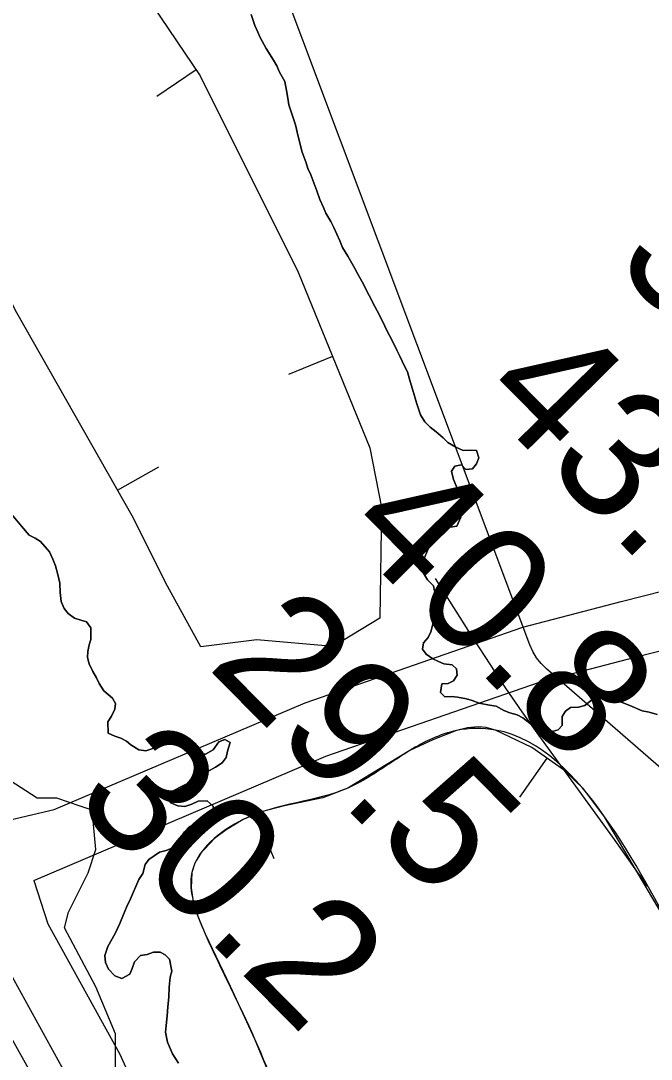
# Model space of a CAD drawing. Extents: x 3187622 to 3225504, y 800805 to 826213.
# Drawn here: x 3198524 to 3198855, y 816059 to 816603 of the extents above; entities that cross this region are included whole.
import ezdxf

# ---------------------------------------------------------------- set-up
doc = ezdxf.new("R2010")
doc.units = 0
for name, color, linetype in [('V-BORW-LINE', 7, 'Continuous'), ('V-LEVE-TOET', 7, 'Continuous'), ('V-RIVR-RANG', 7, 'Continuous'), ('V-ROAD-CNTR', 7, 'Continuous'), ('V-SITE-VEGE', 7, 'Continuous'), ('V-SURV-IDEN', 7, 'Continuous'), ('V-TOPO-MAJR', 7, 'Continuous'), ('V-TOPO-MINR', 7, 'Continuous'), ('V-TOPO-SHOR', 7, 'Continuous')]:
    doc.layers.add(name, color=color, linetype=linetype)

msp = doc.modelspace()

# ---------------------------------------------------------------- linework, layer by layer
at = {"layer": 'V-BORW-LINE'}
for p, q in [((3198616.45, 816577.59), (3198595.74, 816563.57)), ((3198687.97, 816427.28), (3198664.82, 816417.84)), ((3198575.14, 816357.08), (3198596.89, 816369.42)), ((3198691.45, 816277.07), (3198678.44, 816298.42)), ((3198800.28, 816216.65), (3198785.95, 816196.16)), ((3198647.65, 816187.17), (3198657.21, 816164.07))]:
    msp.add_line(p, q, dxfattribs=at)
for points in [[(3198568.83, 816647.94), (3198618.56, 816574.47), (3198669.97, 816471.47), (3198707.47, 816379.41), (3198713.69, 816347.99), (3198712.72, 816290.03), (3198688.24, 816275.12), (3198648.17, 816278.67), (3198618.81, 816274.96), (3198601.36, 816306.78), (3198582.78, 816343.62), (3198522.37, 816450.14), (3198492.95, 816507.69), (3198455.69, 816583.1), (3198438.62, 816628.78)], [(3198871.02, 816117.39), (3198850.86, 816151.64), (3198830.62, 816185.94), (3198819.62, 816200.56), (3198809.61, 816210.12), (3198792.42, 816222.15), (3198773.46, 816231.35), (3198768.43, 816232.72), (3198764.51, 816233.06), (3198758.62, 816232.59), (3198753, 816231.12), (3198740.55, 816226.32), (3198728.41, 816220.59), (3198712.09, 816210.74), (3198695.92, 816200.93), (3198682.79, 816195.91), (3198661.8, 816191.42), (3198651.27, 816188.67), (3198641.03, 816184.43), (3198632.13, 816179.13), (3198625.94, 816174.42), (3198618.41, 816166.22), (3198615.79, 816161.61), (3198614.18, 816156.67), (3198613.72, 816148.71), (3198614.65, 816142.54), (3198617.45, 816133.32), (3198621.14, 816124.54), (3198634.3, 816097.06), (3198647.08, 816069.43), (3198658.9, 816040.73)]]:
    msp.add_lwpolyline(points, dxfattribs=at)
msp.add_spline([(3198902.62, 815601.32), (3198853.16, 815707.39), (3198806.37, 815775.67), (3198739.46, 815849.95), (3198702.19, 815946.17), (3198670.88, 816012.08), (3198647.08, 816069.43), (3198621.14, 816124.54), (3198614.18, 816156.67), (3198641.03, 816184.43), (3198695.92, 816200.93), (3198728.41, 816220.59), (3198753, 816231.12), (3198773.46, 816231.35), (3198830.62, 816185.94), (3198871.02, 816117.39), (3198969.94, 815953.32), (3199041.15, 815812.01), (3199114.59, 815686.73), (3199191.89, 815575.53), (3199287.18, 815471.6), (3199384.63, 815294.6), (3199420.63, 815172.88), (3199443.12, 815091.49), (3199435.02, 815031.34), (3199416.55, 815018.37), (3199342.94, 814990.01), (3199293.65, 814994.12), (3199270.65, 815016.77), (3199218.23, 815108.69), (3199132.6, 815250.26), (3199082.28, 815352.32), (3199001.75, 815473.94), (3198902.62, 815601.32)], degree=3, dxfattribs=at)
at = {"layer": 'V-LEVE-TOET'}
msp.add_lwpolyline([(3198717.68, 815720.99), (3198659.66, 815821.73), (3198585.77, 815951.06), (3198513.2, 816080.85), (3198472.1, 816165.83), (3198467.27, 816176.98), (3198465.04, 816187.42), (3198464.53, 816194.91), (3198462.16, 816206.49), (3198456.58, 816220.74), (3198441.8, 816254.83), (3198393.14, 816352.3), (3198335.01, 816489.62), (3198279.48, 816618.59)], dxfattribs=at)
at = {"layer": 'V-ROAD-CNTR'}
for points in [[(3198359.76, 816288.57), (3198402.46, 816262.08), (3198463.49, 816227.45), (3198512.81, 816182.84), (3198541.94, 816189.63), (3198673.58, 816245.61), (3198787.68, 816285.29), (3198839.23, 816298.72), (3198918.53, 816318.9), (3198985.29, 816367.38), (3199193.82, 816467.19), (3199271.67, 816509.46), (3199330.76, 816546.33), (3199355.05, 816566.28)], [(3198531.36, 816152.54), (3198684.39, 816217.61), (3198796.4, 816256.56), (3198846.71, 816269.67), (3198931.5, 816291.25), (3199000.71, 816341.5), (3199207.46, 816440.46), (3199286.78, 816483.53), (3199348.29, 816521.91), (3199376.74, 816545.27)], [(3198499.14, 816154.76), (3198511.01, 816117.82), (3198549.58, 816048.05), (3198634.31, 815858.24), (3198700.68, 815724.96), (3198827.77, 815509.22), (3198903.64, 815403.38), (3199036.5, 815189.45), (3199132.17, 815033.92), (3199184.52, 814975.64), (3199221.62, 814921.72)], [(3198531.36, 816152.54), (3198538.68, 816129.78), (3198576.45, 816061.44), (3198661.45, 815871.04), (3198727.07, 815739.27), (3198852.94, 815525.6), (3198928.6, 815420.05), (3199062.02, 815205.23), (3199156.3, 815051.95), (3199208.13, 814994.24), (3199244.58, 814941.28), (3199267.51, 814905.96)]]:
    msp.add_lwpolyline(points, dxfattribs=at)
at = {"layer": 'V-SITE-VEGE'}
for p, q in [((3198647.17, 816600.81), (3198645.17, 816606.54)), ((3198648.73, 816597.37), (3198647.17, 816600.81)), ((3198649.97, 816594.42), (3198648.73, 816597.37)), ((3198653.11, 816588.67), (3198649.97, 816594.42)), ((3198656.9, 816582.58), (3198653.11, 816588.67)), ((3198658.63, 816579.62), (3198656.9, 816582.58)), ((3198660.19, 816576.34), (3198658.63, 816579.62)), ((3198662.86, 816571.42), (3198660.19, 816576.34)), ((3198663.74, 816566.69), (3198662.86, 816571.42)), ((3198664.48, 816562.77), (3198663.74, 816566.69)), ((3198665.06, 816559.19), (3198664.48, 816562.77)), ((3198667.52, 816551.83), (3198665.06, 816559.19)), ((3198668.43, 816548.72), (3198667.52, 816551.83)), ((3198669.94, 816542.51), (3198668.43, 816548.72)), ((3198672.05, 816534.35), (3198669.94, 816542.51)), ((3198674.06, 816528.78), (3198672.05, 816534.35)), ((3198674.98, 816525.84), (3198674.06, 816528.78)), ((3198676.54, 816522.56), (3198674.98, 816525.84)), ((3198679.62, 816514.05), (3198676.54, 816522.56)), ((3198681.33, 816509.63), (3198679.62, 816514.05)), ((3198683.19, 816505.37), (3198681.33, 816509.63)), ((3198684.44, 816502.42), (3198683.19, 816505.37)), ((3198686.95, 816497.98), (3198684.44, 816502.42)), ((3198688.52, 816494.86), (3198686.95, 816497.98)), ((3198691.79, 816487.81), (3198688.52, 816494.86)), ((3198693.19, 816484.37), (3198691.79, 816487.81)), ((3198696.03, 816479.93), (3198693.19, 816484.37)), ((3198699.48, 816473.69), (3198696.03, 816479.93)), ((3198701.05, 816470.73), (3198699.48, 816473.69)), ((3198703.4, 816466.3), (3198701.05, 816470.73)), ((3198707.17, 816459.23), (3198703.4, 816466.3)), ((3198710.15, 816453.49), (3198707.17, 816459.23)), ((3198712.5, 816448.89), (3198710.15, 816453.49)), ((3198715.31, 816443.15), (3198712.5, 816448.89)), ((3198716.72, 816440.2), (3198715.31, 816443.15)), ((3198718.91, 816436.26), (3198716.72, 816440.2)), ((3198721.57, 816430.52), (3198718.91, 816436.26)), ((3198723.29, 816427.39), (3198721.57, 816430.52)), ((3198725.63, 816422.15), (3198723.29, 816427.39)), ((3198727.2, 816419.19), (3198725.63, 816422.15)), ((3198728.26, 816415.27), (3198727.2, 816419.19)), ((3198729.18, 816412.33), (3198728.26, 816415.27)), ((3198730.85, 816406.61), (3198729.18, 816412.33)), ((3198731.92, 816403.01), (3198730.85, 816406.61)), ((3198734.08, 816396.63), (3198731.92, 816403.01)), ((3198736.28, 816393.02), (3198734.08, 816396.63)), ((3198739.15, 816390.2), (3198736.28, 816393.02)), ((3198742.35, 816387.7), (3198739.15, 816390.2)), ((3198745.87, 816384.54), (3198742.35, 816387.7)), ((3198748.42, 816382.22), (3198745.87, 816384.54)), ((3198752.6, 816379.7), (3198748.42, 816382.22)), ((3198756.47, 816378), (3198752.6, 816379.7)), ((3198760.21, 816378.09), (3198756.47, 816378)), ((3198763.46, 816378.03), (3198760.21, 816378.09)), ((3198764.68, 816374.1), (3198763.46, 816378.03)), ((3198752.08, 816369.79), (3198755.51, 816370.38)), ((3198755.51, 816370.38), (3198757.9, 816367.9)), ((3198761.32, 816368.32), (3198763.48, 816370.88)), ((3198763.48, 816370.88), (3198764.68, 816374.1)), ((3198750.24, 816367.07), (3198752.08, 816369.79)), ((3198751.3, 816362.66), (3198750.24, 816367.07)), ((3198757.9, 816367.9), (3198761.32, 816368.32)), ((3198752.7, 816359.38), (3198751.3, 816362.66)), ((3198754.89, 816355.11), (3198752.7, 816359.38)), ((3198756.22, 816348.43), (3198754.89, 816355.11)), ((3198755.14, 816342.92), (3198756.22, 816348.43)), ((3198746.25, 816336.75), (3198749.68, 816337.83)), ((3198749.68, 816337.83), (3198753.1, 816338.25)), ((3198753.1, 816338.25), (3198755.14, 816342.92)), ((3198740.3, 816331.83), (3198742.14, 816334.56)), ((3198742.14, 816334.56), (3198746.25, 816336.75)), ((3198738.25, 816326.67), (3198740.3, 816331.83)), ((3198735.69, 816320.38), (3198738.25, 816326.67)), ((3198735.3, 816317.3), (3198735.69, 816320.38)), ((3198735.56, 816313.56), (3198735.3, 816317.3)), ((3198737.77, 816310.1), (3198735.56, 816313.56)), ((3198740.96, 816306.95), (3198737.77, 816310.1)), ((3198741.84, 816301.9), (3198740.96, 816306.95)), ((3198742.1, 816298.64), (3198741.84, 816301.9)), ((3198740.98, 816291.35), (3198741.55, 816295.4)), ((3198741.55, 816295.4), (3198742.1, 816298.64)), ((3198740.57, 816286.97), (3198740.98, 816291.35)), ((3198739.52, 816282.93), (3198740.57, 816286.97)), ((3198735.67, 816277.15), (3198738, 816279.87)), ((3198738, 816279.87), (3198739.52, 816282.93)), ((3198735.12, 816273.75), (3198735.67, 816277.15)), ((3198737.01, 816271.11), (3198735.12, 816273.75)), ((3198740.54, 816268.77), (3198737.01, 816271.11)), ((3198743.44, 816267.25), (3198740.54, 816268.77)), ((3198746.34, 816266.06), (3198743.44, 816267.25)), ((3198750.72, 816265.65), (3198746.34, 816266.06)), ((3198752.96, 816263.49), (3198750.72, 816265.65)), ((3198753.21, 816260.08), (3198752.96, 816263.49)), ((3198748.58, 816255.78), (3198751.37, 816257.19)), ((3198751.37, 816257.19), (3198753.21, 816260.08)), ((3198744.59, 816250.98), (3198745.17, 816255.52)), ((3198746.82, 816248.82), (3198744.59, 816250.98)), ((3198745.17, 816255.52), (3198748.58, 816255.78)), ((3198750.4, 816248.91), (3198746.82, 816248.82)), ((3198753.48, 816248.69), (3198750.4, 816248.91)), ((3198758.18, 816247.79), (3198753.48, 816248.69)), ((3198761.09, 816246.92), (3198758.18, 816247.79)), ((3198764.8, 816245.39), (3198761.09, 816246.92)), ((3198770.3, 816244.47), (3198764.8, 816245.39)), ((3198823.82, 816247.17), (3198820.19, 816244.32)), ((3198828.4, 816248.71), (3198823.82, 816247.17)), ((3198831.49, 816248.32), (3198828.4, 816248.71)), ((3198834.56, 816247.45), (3198831.49, 816248.32)), ((3198839.89, 816245.89), (3198834.56, 816247.45)), ((3198843.92, 816244.18), (3198839.89, 816245.89)), ((3198773.71, 816243.91), (3198770.3, 816244.47)), ((3198777.72, 816241.56), (3198773.71, 816243.91)), ((3198780.95, 816240.36), (3198777.72, 816241.56)), ((3198784.67, 816239.31), (3198780.95, 816240.36)), ((3198810.06, 816241.26), (3198808.38, 816238.53)), ((3198812.7, 816243.16), (3198810.06, 816241.26)), ((3198816.93, 816243.4), (3198812.7, 816243.16)), ((3198820.19, 816244.32), (3198816.93, 816243.4)), ((3198850.37, 816241.46), (3198843.92, 816244.18)), ((3198853.93, 816240.74), (3198850.37, 816241.46)), ((3198858.13, 816239.52), (3198853.93, 816240.74)), ((3198787.73, 816237.79), (3198784.67, 816239.31)), ((3198790.13, 816235.8), (3198787.73, 816237.79)), ((3198792.52, 816233.8), (3198790.13, 816235.8)), ((3198808.38, 816238.53), (3198808.29, 816233.82)), ((3198794.92, 816231.48), (3198792.52, 816233.8)), ((3198798.63, 816230.27), (3198794.92, 816231.48)), ((3198802.54, 816230.52), (3198798.63, 816230.27)), ((3198806.29, 816231.42), (3198802.54, 816230.52)), ((3198808.29, 816233.82), (3198806.29, 816231.42))]:
    msp.add_line(p, q, dxfattribs=at)
for points in [[(3198516.98, 816347.68), (3198524.76, 816338.27), (3198528.9, 816333.64), (3198531.95, 816331.96), (3198534.85, 816330.27), (3198539.45, 816324.82), (3198541.33, 816320.89), (3198542.56, 816317.45), (3198543.94, 816312.87), (3198544.98, 816308.3)], [(3198544.98, 816308.3), (3198545.06, 816303.42), (3198545.61, 816298.7), (3198547.17, 816295.09), (3198549.23, 816292.45), (3198552.6, 816289.95), (3198555.99, 816289.07), (3198558.9, 816288.04), (3198561.11, 816284.91), (3198561.16, 816278.9), (3198560.29, 816275.99), (3198559.57, 816272.59), (3198559.35, 816269.34), (3198560.26, 816266.08), (3198562.3, 816262.14), (3198564.18, 816258.69), (3198565.59, 816255.73), (3198567.95, 816251.95), (3198572.59, 816248.12), (3198574.16, 816245.33), (3198573.78, 816242.25), (3198572.08, 816238.71), (3198570.07, 816235.66), (3198570.28, 816229.8), (3198573.83, 816228.11), (3198576.9, 816227.08), (3198579.79, 816225.56), (3198582.19, 816223.56), (3198586.37, 816221.04), (3198590.09, 816220.48), (3198594.68, 816222.02), (3198599.58, 816223.55), (3198603.82, 816224.12), (3198607.22, 816223.4), (3198610.28, 816222.21), (3198614.14, 816219.85), (3198618.18, 816218.8), (3198621.27, 816218.74), (3198625.37, 816220.94), (3198628.38, 816225.27), (3198631.49, 816226.35), (3198634.22, 816224.83), (3198632.83, 816220.31), (3198632.12, 816216.91), (3198630.11, 816214.18), (3198626.5, 816211.98), (3198622.22, 816209.46), (3198618.29, 816207.75), (3198615.49, 816205.69), (3198612.85, 816203.79), (3198610.06, 816202.54), (3198603.66, 816199.09), (3198601.16, 816195.89), (3198603.06, 816193.25), (3198606.76, 816191.56), (3198610.5, 816191.32), (3198614.1, 816192.55), (3198617.38, 816194.11), (3198622.25, 816194.18), (3198625.29, 816191.52), (3198625.85, 816187.12), (3198623.7, 816184.89), (3198620.1, 816183.5), (3198616.83, 816182.59), (3198612.73, 816180.71), (3198610.24, 816178), (3198608.4, 816175.28), (3198607.19, 816171.72), (3198603.57, 816169.52), (3198600.62, 816168.27), (3198597.2, 816167.36), (3198594.4, 816165.47), (3198591.59, 816163.41), (3198589.59, 816160.85), (3198588.37, 816156.16), (3198586.35, 816152.95), (3198581.93, 816142.79), (3198580.06, 816138.77), (3198578.36, 816134.73), (3198576.32, 816129.9), (3198573.94, 816124.74), (3198570.07, 816117.83), (3198568.52, 816113.15), (3198568.78, 816109.57), (3198570.5, 816105.96), (3198573.68, 816102.48), (3198577.39, 816101.11), (3198581.66, 816103.31), (3198582.85, 816106.37), (3198584.06, 816109.76), (3198587.21, 816113.11), (3198590.79, 816113.7), (3198594.07, 816114.93), (3198597.48, 816114.86), (3198600.22, 816113.51), (3198602.45, 816111.19), (3198603.63, 816104.99), (3198602.75, 816101.76), (3198602.17, 816096.57), (3198602.06, 816091.38), (3198601.64, 816086.18)], [(3198574.09, 816024.1), (3198574.14, 816072.02), (3198563.85, 816096.73), (3198547.38, 816127.62), (3198549.44, 816135.86), (3198559.73, 816156.45), (3198563.85, 816168.81), (3198561.79, 816189.4), (3198555.61, 816191.46), (3198543.27, 816195.58), (3198532.97, 816195.58), (3198504.16, 816214.11)], [(3198601.64, 816086.18), (3198601.22, 816081.48), (3198600.64, 816076.45), (3198600.41, 816072.88), (3198601.44, 816067.66), (3198603.93, 816061.6), (3198607.08, 816056.66)]]:
    msp.add_lwpolyline(points, dxfattribs=at)
at = {"layer": 'V-TOPO-MAJR'}
msp.add_lwpolyline([(3198853.22, 816149.34), (3198852.92, 816149.77), (3198834.86, 816175.17), (3198796.08, 816228.73), (3198787.39, 816240.97), (3198778.86, 816253.33), (3198770.56, 816265.85), (3198762.43, 816278.47), (3198742, 816310.85)], dxfattribs=at)
at = {"layer": 'V-TOPO-MINR'}
msp.add_lwpolyline([(3198912.21, 816166.13), (3198800.14, 816263.46), (3198797.4, 816266.23), (3198794.97, 816269.21), (3198793.02, 816272.53), (3198791.38, 816276.06), (3198652.63, 816645.84)], dxfattribs=at)
at = {"layer": 'V-TOPO-SHOR'}
for points in [[(3198645.17, 816606.54), (3198647.17, 816600.81), (3198648.73, 816597.37), (3198649.97, 816594.42), (3198653.11, 816588.67), (3198656.9, 816582.58), (3198658.63, 816579.62), (3198660.19, 816576.34), (3198662.86, 816571.42), (3198663.74, 816566.69), (3198664.48, 816562.77), (3198665.06, 816559.19), (3198667.52, 816551.83), (3198668.43, 816548.72), (3198669.94, 816542.51), (3198672.05, 816534.35), (3198674.06, 816528.78), (3198674.98, 816525.84), (3198676.54, 816522.56), (3198679.62, 816514.05), (3198681.33, 816509.63), (3198683.19, 816505.37), (3198684.44, 816502.42), (3198686.95, 816497.98), (3198688.52, 816494.86), (3198691.79, 816487.81), (3198693.19, 816484.37), (3198696.03, 816479.93), (3198699.48, 816473.69), (3198701.05, 816470.73), (3198703.4, 816466.3), (3198707.17, 816459.23), (3198710.15, 816453.49), (3198712.5, 816448.89), (3198715.31, 816443.15), (3198716.72, 816440.2), (3198718.91, 816436.26), (3198721.57, 816430.52), (3198723.29, 816427.39), (3198725.63, 816422.15), (3198727.2, 816419.19), (3198728.26, 816415.27), (3198729.18, 816412.33), (3198730.85, 816406.61), (3198731.92, 816403.01), (3198734.08, 816396.63), (3198736.28, 816393.02), (3198739.15, 816390.2), (3198742.35, 816387.7), (3198745.87, 816384.54), (3198748.42, 816382.22), (3198752.6, 816379.7), (3198756.47, 816378), (3198760.21, 816378.09), (3198763.46, 816378.03), (3198764.68, 816374.1), (3198763.48, 816370.88), (3198761.32, 816368.32), (3198757.9, 816367.9), (3198755.51, 816370.38), (3198752.08, 816369.79), (3198750.24, 816367.07), (3198751.3, 816362.66), (3198752.7, 816359.38), (3198754.89, 816355.11), (3198756.22, 816348.43), (3198755.14, 816342.92), (3198753.1, 816338.25)], [(3198573.83, 816228.11), (3198570.28, 816229.8), (3198570.07, 816235.66), (3198572.08, 816238.71), (3198573.78, 816242.25), (3198574.16, 816245.33), (3198572.59, 816248.12), (3198567.95, 816251.95), (3198565.59, 816255.73), (3198564.18, 816258.69), (3198562.3, 816262.14), (3198560.26, 816266.08), (3198559.35, 816269.34), (3198559.57, 816272.59), (3198560.29, 816275.99), (3198561.16, 816278.9), (3198561.11, 816284.91), (3198558.9, 816288.04), (3198555.99, 816289.07), (3198552.6, 816289.95), (3198549.23, 816292.45), (3198547.17, 816295.09), (3198545.61, 816298.7), (3198545.06, 816303.42), (3198544.98, 816308.3), (3198543.94, 816312.87), (3198542.56, 816317.45), (3198541.33, 816320.89), (3198539.45, 816324.82), (3198534.85, 816330.27), (3198531.95, 816331.96), (3198528.9, 816333.64), (3198524.76, 816338.27), (3198516.98, 816347.68)], [(3198753.1, 816338.25), (3198749.68, 816337.83), (3198746.25, 816336.75), (3198742.14, 816334.56), (3198740.3, 816331.83), (3198738.25, 816326.67), (3198735.69, 816320.38), (3198735.31, 816317.3), (3198735.56, 816313.56), (3198737.77, 816310.1), (3198740.96, 816306.95), (3198741.83, 816301.9), (3198742.1, 816298.64), (3198741.55, 816295.4), (3198740.98, 816291.35), (3198740.57, 816286.97), (3198739.52, 816282.93), (3198738, 816279.87), (3198735.67, 816277.15), (3198735.12, 816273.75), (3198737.01, 816271.11), (3198740.54, 816268.77), (3198743.44, 816267.25), (3198746.34, 816266.06), (3198750.72, 816265.65), (3198752.96, 816263.49), (3198753.21, 816260.08), (3198751.37, 816257.19), (3198748.58, 816255.78), (3198745.17, 816255.52), (3198744.59, 816250.98), (3198746.82, 816248.82), (3198750.4, 816248.91), (3198753.48, 816248.69), (3198758.18, 816247.79), (3198761.09, 816246.92), (3198764.8, 816245.39), (3198770.3, 816244.47), (3198773.71, 816243.91), (3198777.72, 816241.56), (3198780.95, 816240.36), (3198784.67, 816239.31), (3198787.73, 816237.79), (3198790.13, 816235.8), (3198792.52, 816233.8), (3198794.92, 816231.48), (3198798.63, 816230.27), (3198802.54, 816230.52), (3198806.29, 816231.42), (3198808.29, 816233.82), (3198808.38, 816238.53), (3198810.06, 816241.26), (3198812.7, 816243.16), (3198816.93, 816243.4), (3198820.19, 816244.32), (3198823.82, 816247.17), (3198828.4, 816248.71), (3198831.49, 816248.32), (3198834.56, 816247.45), (3198839.89, 816245.89), (3198843.92, 816244.18), (3198850.37, 816241.46), (3198853.93, 816240.74), (3198858.13, 816239.52)], [(3198607.08, 816056.66), (3198603.93, 816061.6), (3198601.44, 816067.66), (3198600.41, 816072.88), (3198600.64, 816076.45), (3198601.22, 816081.48), (3198601.64, 816086.18), (3198602.06, 816091.38), (3198602.17, 816096.57), (3198602.75, 816101.76), (3198603.63, 816104.99), (3198602.45, 816111.19), (3198600.22, 816113.51), (3198597.48, 816114.86), (3198594.07, 816114.93), (3198590.79, 816113.69), (3198587.21, 816113.11), (3198584.06, 816109.76), (3198582.85, 816106.37), (3198581.66, 816103.31), (3198577.39, 816101.11), (3198573.68, 816102.48), (3198570.5, 816105.96), (3198568.78, 816109.57), (3198568.52, 816113.15), (3198570.07, 816117.83), (3198573.94, 816124.74), (3198576.32, 816129.9), (3198578.36, 816134.73), (3198580.06, 816138.77), (3198581.93, 816142.79), (3198586.35, 816152.95), (3198588.37, 816156.16), (3198589.59, 816160.85), (3198591.59, 816163.41), (3198594.4, 816165.47), (3198597.2, 816167.36), (3198600.62, 816168.27), (3198603.57, 816169.52), (3198607.19, 816171.72), (3198608.4, 816175.27), (3198610.24, 816178), (3198612.73, 816180.71), (3198616.83, 816182.59), (3198620.1, 816183.5), (3198623.7, 816184.89), (3198625.85, 816187.12), (3198625.29, 816191.52), (3198622.25, 816194.18), (3198617.38, 816194.11), (3198614.1, 816192.55), (3198610.5, 816191.32), (3198606.76, 816191.56), (3198603.06, 816193.25), (3198601.16, 816195.89), (3198603.66, 816199.09), (3198610.06, 816202.54), (3198612.85, 816203.79), (3198615.49, 816205.69), (3198618.29, 816207.75), (3198622.22, 816209.46), (3198626.5, 816211.98), (3198630.11, 816214.18), (3198632.12, 816216.91), (3198632.83, 816220.31), (3198634.22, 816224.83), (3198631.49, 816226.35), (3198628.38, 816225.27), (3198625.37, 816220.94), (3198621.27, 816218.74), (3198618.18, 816218.8), (3198614.14, 816219.85), (3198610.28, 816222.21), (3198607.22, 816223.4), (3198603.82, 816224.12), (3198599.58, 816223.55), (3198594.68, 816222.02), (3198590.09, 816220.48), (3198586.37, 816221.04), (3198582.19, 816223.56), (3198579.79, 816225.56), (3198576.9, 816227.08), (3198573.83, 816228.11)]]:
    msp.add_lwpolyline(points, dxfattribs=at)

# ---------------------------------------------------------------- texts
at = {"layer": 'V-RIVR-RANG'}
for s, p in [('37.3', (3198834.43, 816476.05)), ('43.9', (3198763.29, 816405.77)), ('40.8', (3198692.52, 816335.12)), ('29.5', (3198621.56, 816264.66)), ('30.2', (3198550.6, 816194.2))]:
    msp.add_text(s, height=67, rotation=314.6583, dxfattribs=at).set_placement(p)
at = {"layer": 'V-SURV-IDEN'}
msp.add_text('1432+62.9', height=100, rotation=30.4384, dxfattribs=at).set_placement((3198786.73, 815885.58))

doc.saveas('drawing.dxf')
